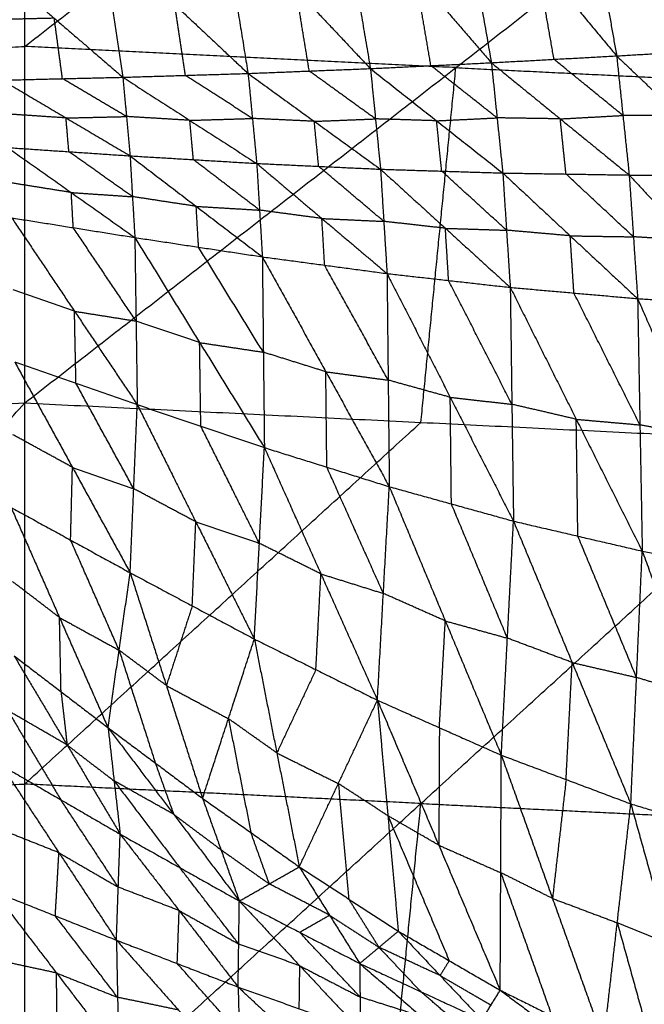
# Model space of a CAD drawing. Header units: millimetres. Extents: x -106 to 110, y -96 to 120.
# Tile 839 of 1020: x 1.77 to 7.52, y 80.83 to 89.89. Entities that reach past the tile are written whole.
import ezdxf

# ---------------------------------------------------------------- set-up
doc = ezdxf.new("R2010")
doc.units = ezdxf.units.MM
doc.header["$MEASUREMENT"] = 0
doc.layers.add('Default', color=7, linetype='Continuous', true_color=0x000000)

msp = doc.modelspace()

# ---------------------------------------------------------------- linework, layer by layer
at = {"layer": 'Default'}
for points in [[(-5.4741, 86.0047, 4.6759), (-1.8274, 89.4659, 5.1322), (1.8192, 92.927, 5.5886)], [(1.8192, 86.363, 4.6759), (1.8192, 89.645, 5.1322), (1.8192, 92.927, 5.5886)], [(1.8192, 89.645, 5.1322), (3.8033, 91.1885, 5.3604), (5.7875, 92.7321, 5.5886)], [(1.8192, 86.363, 4.6759), (5.7875, 89.4501, 5.1322), (9.7558, 92.5371, 5.5886)], [(6.9196, 91.5361, 0.6027), (7.0934, 90.5473, -0.034), (7.2672, 89.5585, -0.6708)], [(6.9196, 91.5361, 0.6027), (7.6089, 90.5774, -0.0909), (8.2982, 89.6187, -0.7845)], [(5.7935, 91.3289, 0.6681), (5.9538, 90.4123, 0.0781), (6.1141, 89.4956, -0.5119)], [(5.7935, 91.3289, 0.6681), (6.5303, 90.4437, -0.0013), (7.2672, 89.5585, -0.6708)], [(4.7154, 91.1154, 0.7458), (4.8583, 90.2785, 0.2063), (5.0012, 89.4416, -0.3332)], [(4.7154, 91.1154, 0.7458), (5.4148, 90.3055, 0.117), (6.1141, 89.4956, -0.5119)], [(3.6305, 90.8929, 0.8354), (3.7527, 90.1448, 0.3506), (3.8749, 89.3968, -0.1341)], [(3.6305, 90.8929, 0.8354), (4.3159, 90.1673, 0.2511), (5.0012, 89.4416, -0.3332)], [(2.5246, 90.6647, 0.9343), (2.6236, 90.0132, 0.5074), (2.7226, 89.3618, 0.0805)], [(2.5246, 90.6647, 0.9343), (3.1998, 90.0307, 0.4001), (3.8749, 89.3968, -0.1341)], [(1.4599, 90.4482, 1.0329), (2.0913, 89.905, 0.5567), (2.7226, 89.3618, 0.0805)], [(6.6906, 89.5271, -0.5913), (6.6105, 89.9854, -0.2963), (6.5303, 90.4437, -0.0013)], [(5.5577, 89.4686, -0.4226), (5.4862, 89.8871, -0.1528), (5.4148, 90.3055, 0.117)], [(4.4381, 89.4192, -0.2337), (4.377, 89.7932, 0.0087), (4.3159, 90.1673, 0.2511)], [(3.2988, 89.3793, -0.0268), (3.2493, 89.705, 0.1866), (3.1998, 90.0307, 0.4001)], [(2.0913, 89.905, 0.5567), (1.8132, 89.8984, 0.6091), (1.5352, 89.8918, 0.6616)], [(2.1666, 89.3486, 0.1854), (2.1289, 89.6268, 0.371), (2.0913, 89.905, 0.5567)], [(-1.8274, 89.4659, 5.1322), (-0.0041, 89.5554, 5.1322), (1.8192, 89.645, 5.1322)], [(5.7875, 89.4501, 5.1322), (3.8033, 89.5475, 5.1322), (1.8192, 89.645, 5.1322)], [(7.2672, 89.5585, -0.6708), (7.7827, 89.5886, -0.7276), (8.2982, 89.6187, -0.7845)], [(5.0012, 89.4416, -0.3332), (5.5577, 89.4686, -0.4226), (6.1141, 89.4956, -0.5119)], [(6.1141, 89.4956, -0.5119), (6.6906, 89.5271, -0.5913), (7.2672, 89.5585, -0.6708)], [(6.1141, 89.4956, -0.5119), (6.1667, 88.9878, -0.6835), (6.2192, 88.48, -0.8551)], [(6.1141, 89.4956, -0.5119), (6.7484, 88.9786, -0.7762), (7.3827, 88.4615, -1.0404)], [(7.3249, 89.01, -0.8556), (7.0078, 89.2686, -0.7235), (6.6906, 89.5271, -0.5913)], [(7.2672, 89.5585, -0.6708), (7.3249, 89.01, -0.8556), (7.3827, 88.4615, -1.0404)], [(7.2672, 89.5585, -0.6708), (7.8438, 89.0094, -0.9224), (8.4205, 88.4602, -1.1741)], [(2.7226, 89.3618, 0.0805), (3.2988, 89.3793, -0.0268), (3.8749, 89.3968, -0.1341)], [(3.8749, 89.3968, -0.1341), (4.4381, 89.4192, -0.2337), (5.0012, 89.4416, -0.3332)], [(3.8749, 89.3968, -0.1341), (3.9148, 88.9824, -0.2755), (3.9547, 88.5681, -0.4169)], [(3.8749, 89.3968, -0.1341), (4.4845, 88.9559, -0.3908), (5.0941, 88.5151, -0.6475)], [(5.0477, 88.9784, -0.4904), (4.7429, 89.1988, -0.362), (4.4381, 89.4192, -0.2337)], [(5.0012, 89.4416, -0.3332), (5.0477, 88.9784, -0.4904), (5.0941, 88.5151, -0.6475)], [(5.0012, 89.4416, -0.3332), (5.6102, 88.9608, -0.5941), (6.2192, 88.48, -0.8551)], [(5.4658, 86.1839, 4.6759), (5.6266, 87.817, 4.904), (5.7875, 89.4501, 5.1322)], [(6.1667, 88.9878, -0.6835), (5.8622, 89.2282, -0.553), (5.5577, 89.4686, -0.4226)], [(5.7875, 89.4501, 5.1322), (7.6108, 89.3605, 5.1322), (9.4341, 89.2709, 5.1322)], [(1.6105, 89.3354, 0.2904), (2.1666, 89.3486, 0.1854), (2.7226, 89.3618, 0.0805)], [(1.6105, 89.3354, 0.2904), (2.1996, 88.9868, 0.0608), (2.7887, 88.6382, -0.1688)], [(2.7557, 89, -0.0442), (2.4611, 89.1743, 0.0706), (2.1666, 89.3486, 0.1854)], [(2.7226, 89.3618, 0.0805), (2.7557, 89, -0.0442), (2.7887, 88.6382, -0.1688)], [(2.7226, 89.3618, 0.0805), (3.3387, 88.965, -0.1682), (3.9547, 88.5681, -0.4169)], [(3.9148, 88.9824, -0.2755), (3.6068, 89.1809, -0.1512), (3.2988, 89.3793, -0.0268)], [(2.1996, 88.9868, 0.0608), (1.9181, 89.0058, 0.1214), (1.6367, 89.0249, 0.182)], [(2.1996, 88.9868, 0.0608), (2.4776, 88.9934, 0.0083), (2.7557, 89, -0.0442)], [(2.2258, 88.6763, -0.0476), (2.2127, 88.8315, 0.0066), (2.1996, 88.9868, 0.0608)], [(3.3387, 88.965, -0.1682), (3.0472, 88.9825, -0.1062), (2.7557, 89, -0.0442)], [(3.3387, 88.965, -0.1682), (3.6267, 88.9737, -0.2219), (3.9148, 88.9824, -0.2755)], [(3.3717, 88.6032, -0.2929), (3.3552, 88.7841, -0.2305), (3.3387, 88.965, -0.1682)], [(4.4845, 88.9559, -0.3908), (4.1997, 88.9692, -0.3332), (3.9148, 88.9824, -0.2755)], [(4.4845, 88.9559, -0.3908), (4.7661, 88.9671, -0.4406), (5.0477, 88.9784, -0.4904)], [(4.5244, 88.5416, -0.5322), (4.5045, 88.7488, -0.4615), (4.4845, 88.9559, -0.3908)], [(5.6102, 88.9608, -0.5941), (5.329, 88.9696, -0.5423), (5.0477, 88.9784, -0.4904)], [(5.6102, 88.9608, -0.5941), (5.8884, 88.9743, -0.6388), (6.1667, 88.9878, -0.6835)], [(5.6567, 88.4976, -0.7513), (5.6334, 88.7292, -0.6727), (5.6102, 88.9608, -0.5941)], [(6.7484, 88.9786, -0.7762), (6.4575, 88.9832, -0.7298), (6.1667, 88.9878, -0.6835)], [(6.7484, 88.9786, -0.7762), (7.0367, 88.9943, -0.8159), (7.3249, 89.01, -0.8556)], [(6.801, 88.4708, -0.9477), (6.7747, 88.7247, -0.8619), (6.7484, 88.9786, -0.7762)], [(7.8438, 89.0094, -0.9224), (7.5844, 89.0097, -0.889), (7.3249, 89.01, -0.8556)], [(1.6628, 88.7143, 0.0736), (2.2258, 88.6763, -0.0476), (2.7887, 88.6382, -0.1688)], [(1.6628, 88.7143, 0.0736), (2.2478, 88.3003, -0.1221), (2.8328, 87.8863, -0.3177)], [(2.8107, 88.2622, -0.2433), (2.5183, 88.4692, -0.1454), (2.2258, 88.6763, -0.0476)], [(2.7887, 88.6382, -0.1688), (2.8107, 88.2622, -0.2433), (2.8328, 87.8863, -0.3177)], [(2.7887, 88.6382, -0.1688), (3.3717, 88.6032, -0.2929), (3.9547, 88.5681, -0.4169)], [(2.7887, 88.6382, -0.1688), (3.3975, 88.1733, -0.377), (4.0063, 87.7084, -0.5852)], [(3.9805, 88.1383, -0.5011), (3.6761, 88.3707, -0.397), (3.3717, 88.6032, -0.2929)], [(3.9547, 88.5681, -0.4169), (3.9805, 88.1383, -0.5011), (4.0063, 87.7084, -0.5852)], [(3.9547, 88.5681, -0.4169), (4.5244, 88.5416, -0.5322), (5.0941, 88.5151, -0.6475)], [(3.9547, 88.5681, -0.4169), (4.5543, 88.0612, -0.6254), (5.1538, 87.5544, -0.834)], [(5.124, 88.0347, -0.7407), (4.8242, 88.2882, -0.6365), (4.5244, 88.5416, -0.5322)], [(5.0941, 88.5151, -0.6475), (5.124, 88.0347, -0.7407), (5.1538, 87.5544, -0.834)], [(5.0941, 88.5151, -0.6475), (5.6567, 88.4976, -0.7513), (6.2192, 88.48, -0.8551)], [(5.0941, 88.5151, -0.6475), (5.691, 87.9709, -0.8528), (6.288, 87.4267, -1.0582)], [(6.2536, 87.9533, -0.9566), (5.9551, 88.2254, -0.8539), (5.6567, 88.4976, -0.7513)], [(6.2192, 88.48, -0.8551), (6.2536, 87.9533, -0.9566), (6.288, 87.4267, -1.0582)], [(6.2192, 88.48, -0.8551), (6.801, 88.4708, -0.9477), (7.3827, 88.4615, -1.0404)], [(6.2192, 88.48, -0.8551), (6.8397, 87.9017, -1.0569), (7.4602, 87.3235, -1.2587)], [(7.4215, 87.8925, -1.1496), (7.1112, 88.1816, -1.0486), (6.801, 88.4708, -0.9477)], [(7.3827, 88.4615, -1.0404), (7.4215, 87.8925, -1.1496), (7.4602, 87.3235, -1.2587)], [(7.3827, 88.4615, -1.0404), (7.9016, 88.4609, -1.1072), (8.4205, 88.4602, -1.1741)], [(7.3827, 88.4615, -1.0404), (7.9437, 87.8599, -1.2222), (8.5048, 87.2582, -1.404)], [(2.2478, 88.3003, -0.1221), (1.9645, 88.3456, -0.0567), (1.6813, 88.3909, 0.0087)], [(2.2663, 87.9769, -0.1869), (2.257, 88.1386, -0.1545), (2.2478, 88.3003, -0.1221)], [(2.2478, 88.3003, -0.1221), (2.5293, 88.2813, -0.1827), (2.8107, 88.2622, -0.2433)], [(3.3975, 88.1733, -0.377), (3.1041, 88.2178, -0.3101), (2.8107, 88.2622, -0.2433)], [(3.4195, 87.7974, -0.4515), (3.4085, 87.9853, -0.4142), (3.3975, 88.1733, -0.377)], [(3.3975, 88.1733, -0.377), (3.689, 88.1558, -0.439), (3.9805, 88.1383, -0.5011)], [(4.5543, 88.0612, -0.6254), (4.2674, 88.0998, -0.5632), (3.9805, 88.1383, -0.5011)], [(1.6997, 88.0674, -0.0561), (2.2663, 87.9769, -0.1869), (2.8328, 87.8863, -0.3177)], [(1.6997, 88.0674, -0.0561), (2.2774, 87.2073, -0.2021), (2.855, 86.3472, -0.3482)], [(4.58, 87.6314, -0.7096), (4.5672, 87.8463, -0.6675), (4.5543, 88.0612, -0.6254)], [(4.5543, 88.0612, -0.6254), (4.8391, 88.048, -0.6831), (5.124, 88.0347, -0.7407)], [(5.691, 87.9709, -0.8528), (5.4075, 88.0028, -0.7968), (5.124, 88.0347, -0.7407)], [(2.8439, 87.1167, -0.3329), (2.5551, 87.5468, -0.2599), (2.2663, 87.9769, -0.1869)], [(5.7209, 87.4905, -0.9461), (5.706, 87.7307, -0.8995), (5.691, 87.9709, -0.8528)], [(5.691, 87.9709, -0.8528), (5.9723, 87.9621, -0.9047), (6.2536, 87.9533, -0.9566)], [(6.8397, 87.9017, -1.0569), (6.5466, 87.9275, -1.0068), (6.2536, 87.9533, -0.9566)], [(2.8328, 87.8863, -0.3177), (2.8439, 87.1167, -0.3329), (2.855, 86.3472, -0.3482)], [(2.8328, 87.8863, -0.3177), (3.4195, 87.7974, -0.4515), (4.0063, 87.7084, -0.5852)], [(2.8328, 87.8863, -0.3177), (3.429, 86.9189, -0.467), (4.0252, 85.9514, -0.6163)], [(6.8741, 87.3751, -1.1585), (6.8569, 87.6384, -1.1077), (6.8397, 87.9017, -1.0569)], [(6.8397, 87.9017, -1.0569), (7.1306, 87.8971, -1.1032), (7.4215, 87.8925, -1.1496)], [(7.9437, 87.8599, -1.2222), (7.6826, 87.8762, -1.1859), (7.4215, 87.8925, -1.1496)], [(4.0157, 86.8299, -0.6008), (3.7176, 87.3137, -0.5261), (3.4195, 87.7974, -0.4515)], [(4.0063, 87.7084, -0.5852), (4.0157, 86.8299, -0.6008), (4.0252, 85.9514, -0.6163)], [(4.0063, 87.7084, -0.5852), (4.58, 87.6314, -0.7096), (5.1538, 87.5544, -0.834)], [(4.0063, 87.7084, -0.5852), (4.5905, 86.6501, -0.7251), (5.1748, 85.5918, -0.865)], [(5.1643, 86.5731, -0.8495), (4.8722, 87.1022, -0.7796), (4.58, 87.6314, -0.7096)], [(5.1538, 87.5544, -0.834), (5.1643, 86.5731, -0.8495), (5.1748, 85.5918, -0.865)], [(5.1538, 87.5544, -0.834), (5.7209, 87.4905, -0.9461), (6.288, 87.4267, -1.0582)], [(5.1538, 87.5544, -0.834), (5.7358, 86.4145, -0.9615), (6.3178, 85.2747, -1.0891)], [(6.3029, 86.3507, -1.0736), (6.0119, 86.9206, -1.0099), (5.7209, 87.4905, -0.9461)], [(2.2774, 87.2073, -0.2021), (1.9954, 87.3055, -0.1363), (1.7134, 87.4037, -0.0704)], [(6.288, 87.4267, -1.0582), (6.3029, 86.3507, -1.0736), (6.3178, 85.2747, -1.0891)], [(6.288, 87.4267, -1.0582), (6.8741, 87.3751, -1.1585), (7.4602, 87.3235, -1.2587)], [(6.288, 87.4267, -1.0582), (6.8954, 86.2125, -1.174), (7.5028, 84.9983, -1.2899)], [(7.4815, 86.1609, -1.2743), (7.1778, 86.768, -1.2164), (6.8741, 87.3751, -1.1585)], [(7.4602, 87.3235, -1.2587), (7.4815, 86.1609, -1.2743), (7.5028, 84.9983, -1.2899)], [(7.4602, 87.3235, -1.2587), (7.9825, 87.2908, -1.3314), (8.5048, 87.2582, -1.404)], [(7.4602, 87.3235, -1.2587), (8.0111, 86.0631, -1.3475), (8.562, 84.8028, -1.4363)], [(2.2911, 86.5436, -0.2164), (2.2842, 86.8755, -0.2093), (2.2774, 87.2073, -0.2021)], [(2.2774, 87.2073, -0.2021), (2.5606, 87.162, -0.2675), (2.8439, 87.1167, -0.3329)], [(3.429, 86.9189, -0.467), (3.1364, 87.0178, -0.4), (2.8439, 87.1167, -0.3329)], [(3.4401, 86.1493, -0.4822), (3.4345, 86.5341, -0.4746), (3.429, 86.9189, -0.467)], [(3.429, 86.9189, -0.467), (3.7223, 86.8744, -0.5339), (4.0157, 86.8299, -0.6008)], [(4.5905, 86.6501, -0.7251), (4.3031, 86.74, -0.663), (4.0157, 86.8299, -0.6008)], [(1.7271, 86.74, -0.0847), (2.2585, 85.7697, -0.0121), (2.7899, 84.7994, 0.0606)], [(1.7271, 86.74, -0.0847), (2.2911, 86.5436, -0.2164), (2.855, 86.3472, -0.3482)], [(4.6, 85.7716, -0.7407), (4.5953, 86.2109, -0.7329), (4.5905, 86.6501, -0.7251)], [(4.5905, 86.6501, -0.7251), (4.8774, 86.6116, -0.7873), (5.1643, 86.5731, -0.8495)], [(2.8224, 85.5733, -0.1438), (2.5567, 86.0584, -0.1801), (2.2911, 86.5436, -0.2164)], [(5.7358, 86.4145, -0.9615), (5.4501, 86.4938, -0.9055), (5.1643, 86.5731, -0.8495)], [(5.7463, 85.4332, -0.9771), (5.7411, 85.9239, -0.9693), (5.7358, 86.4145, -0.9615)], [(5.7358, 86.4145, -0.9615), (6.0193, 86.3826, -1.0176), (6.3029, 86.3507, -1.0736)], [(-5.4741, 86.0047, 4.6759), (-1.8274, 86.1839, 4.6759), (1.8192, 86.363, 4.6759)], [(-4.7861, 79.0198, 4.1879), (-1.4835, 82.6914, 4.4319), (1.8192, 86.363, 4.6759)], [(1.8192, 79.3443, 4.1879), (1.8192, 82.8536, 4.4319), (1.8192, 86.363, 4.6759)], [(1.8192, 86.363, 4.6759), (5.4658, 86.1839, 4.6759), (9.1124, 86.0047, 4.6759)], [(2.7899, 84.7994, 0.0606), (2.8224, 85.5733, -0.1438), (2.855, 86.3472, -0.3482)], [(2.855, 86.3472, -0.3482), (3.3938, 85.268, -0.248), (3.9327, 84.1888, -0.1478)], [(2.855, 86.3472, -0.3482), (3.4401, 86.1493, -0.4822), (4.0252, 85.9514, -0.6163)], [(6.8954, 86.2125, -1.174), (6.5991, 86.2816, -1.1238), (6.3029, 86.3507, -1.0736)], [(1.8192, 82.8536, 4.4319), (3.6425, 84.5187, 4.5539), (5.4658, 86.1839, 4.6759)], [(3.9789, 85.0701, -0.382), (3.7095, 85.6097, -0.4321), (3.4401, 86.1493, -0.4822)], [(6.9103, 85.1365, -1.1895), (6.9028, 85.6745, -1.1818), (6.8954, 86.2125, -1.174)], [(6.8954, 86.2125, -1.174), (7.1884, 86.1867, -1.2242), (7.4815, 86.1609, -1.2743)], [(8.0111, 86.0631, -1.3475), (7.7463, 86.112, -1.3109), (7.4815, 86.1609, -1.2743)], [(2.2585, 85.7697, -0.0121), (1.9843, 85.9201, 0.0398), (1.7101, 86.0706, 0.0918)], [(1.8192, 79.3443, 4.1879), (5.4658, 82.6745, 4.4319), (9.1124, 86.0047, 4.6759)], [(3.9327, 84.1888, -0.1478), (3.9789, 85.0701, -0.382), (4.0252, 85.9514, -0.6163)], [(4.0252, 85.9514, -0.6163), (4.5454, 84.7885, -0.4775), (5.0656, 83.6255, -0.3386)], [(4.0252, 85.9514, -0.6163), (4.6, 85.7716, -0.7407), (5.1748, 85.5918, -0.865)], [(2.2415, 85.1002, 0.1644), (2.25, 85.435, 0.0762), (2.2585, 85.7697, -0.0121)], [(2.2585, 85.7697, -0.0121), (2.5405, 85.6715, -0.0779), (2.8224, 85.5733, -0.1438)], [(5.1202, 84.6087, -0.6018), (4.8601, 85.1901, -0.6712), (4.6, 85.7716, -0.7407)], [(5.0656, 83.6255, -0.3386), (5.1202, 84.6087, -0.6018), (5.1748, 85.5918, -0.865)], [(5.1748, 85.5918, -0.865), (5.6903, 84.3556, -0.687), (6.2057, 83.1195, -0.5089)], [(5.1748, 85.5918, -0.865), (5.7463, 85.4332, -0.9771), (6.3178, 85.2747, -1.0891)], [(3.3938, 85.268, -0.248), (3.1081, 85.4206, -0.1959), (2.8224, 85.5733, -0.1438)], [(6.2618, 84.1971, -0.799), (6.004, 84.8151, -0.888), (5.7463, 85.4332, -0.9771)], [(1.6931, 85.4011, 0.2683), (2.1395, 84.387, 0.6123), (2.586, 83.3728, 0.9564)], [(1.6931, 85.4011, 0.2683), (2.2415, 85.1002, 0.1644), (2.7899, 84.7994, 0.0606)], [(3.3613, 84.4941, -0.0436), (3.3776, 84.8811, -0.1458), (3.3938, 85.268, -0.248)], [(3.3938, 85.268, -0.248), (3.6864, 85.1691, -0.315), (3.9789, 85.0701, -0.382)], [(6.2057, 83.1195, -0.5089), (6.2618, 84.1971, -0.799), (6.3178, 85.2747, -1.0891)], [(6.3178, 85.2747, -1.0891), (6.8578, 83.9729, -0.8746), (7.3978, 82.6711, -0.6602)], [(6.3178, 85.2747, -1.0891), (6.9103, 85.1365, -1.1895), (7.5028, 84.9983, -1.2899)], [(7.4503, 83.8347, -0.975), (7.1803, 84.4856, -1.0823), (6.9103, 85.1365, -1.1895)], [(2.6879, 84.0861, 0.5085), (2.4647, 84.5932, 0.3364), (2.2415, 85.1002, 0.1644)], [(4.5454, 84.7885, -0.4775), (4.2622, 84.9293, -0.4298), (3.9789, 85.0701, -0.382)], [(7.3978, 82.6711, -0.6602), (7.4503, 83.8347, -0.975), (7.5028, 84.9983, -1.2899)], [(7.5028, 84.9983, -1.2899), (7.988, 83.6728, -1.0298), (8.4733, 82.3473, -0.7698)], [(7.5028, 84.9983, -1.2899), (8.0324, 84.9006, -1.3631), (8.562, 84.8028, -1.4363)], [(2.586, 83.3728, 0.9564), (2.6879, 84.0861, 0.5085), (2.7899, 84.7994, 0.0606)], [(2.7899, 84.7994, 0.0606), (3.123, 83.7607, 0.4763), (3.4561, 82.722, 0.892)], [(2.7899, 84.7994, 0.0606), (3.3613, 84.4941, -0.0436), (3.9327, 84.1888, -0.1478)], [(4.4992, 83.9072, -0.2432), (4.5223, 84.3478, -0.3603), (4.5454, 84.7885, -0.4775)], [(4.5454, 84.7885, -0.4775), (4.8328, 84.6986, -0.5396), (5.1202, 84.6087, -0.6018)], [(2.1395, 84.387, 0.6123), (1.9233, 84.5525, 0.6301), (1.707, 84.7181, 0.6478)], [(5.6903, 84.3556, -0.687), (5.4052, 84.4821, -0.6444), (5.1202, 84.6087, -0.6018)], [(3.3613, 84.4941, -0.0436), (3.2421, 84.1274, 0.2164), (3.123, 83.7607, 0.4763)], [(2.1535, 83.704, 0.9919), (2.1465, 84.0455, 0.8021), (2.1395, 84.387, 0.6123)], [(2.1395, 84.387, 0.6123), (2.4137, 84.2365, 0.5604), (2.6879, 84.0861, 0.5085)], [(5.6357, 83.3725, -0.4238), (5.663, 83.8641, -0.5554), (5.6903, 84.3556, -0.687)], [(5.6903, 84.3556, -0.687), (5.976, 84.2764, -0.743), (6.2618, 84.1971, -0.799)], [(3.4561, 82.722, 0.892), (3.6944, 83.4554, 0.3721), (3.9327, 84.1888, -0.1478)], [(3.9327, 84.1888, -0.1478), (4.1395, 83.1401, 0.3434), (4.3462, 82.0913, 0.8347)], [(3.9327, 84.1888, -0.1478), (4.4992, 83.9072, -0.2432), (5.0656, 83.6255, -0.3386)], [(6.8578, 83.9729, -0.8746), (6.5598, 84.085, -0.8368), (6.2618, 84.1971, -0.799)], [(2.6879, 84.0861, 0.5085), (2.8545, 83.5668, 0.7163), (3.0211, 83.0474, 0.9242)], [(3.123, 83.7607, 0.4763), (2.9055, 83.9234, 0.4924), (2.6879, 84.0861, 0.5085)], [(1.7209, 84.0351, 1.0274), (2.1535, 83.704, 0.9919), (2.586, 83.3728, 0.9564)], [(1.7209, 84.0351, 1.0274), (2.2093, 83.2138, 0.5363), (2.6977, 82.3924, 0.0453)], [(6.8018, 82.8953, -0.5845), (6.8298, 83.4341, -0.7296), (6.8578, 83.9729, -0.8746)], [(6.8578, 83.9729, -0.8746), (7.154, 83.9038, -0.9248), (7.4503, 83.8347, -0.975)], [(4.4992, 83.9072, -0.2432), (4.3193, 83.5236, 0.0501), (4.1395, 83.1401, 0.3434)], [(7.988, 83.6728, -1.0298), (7.7192, 83.7537, -1.0024), (7.4503, 83.8347, -0.975)], [(2.1535, 83.704, 0.9919), (2.1814, 83.4589, 0.7641), (2.2093, 83.2138, 0.5363)], [(3.123, 83.7607, 0.4763), (3.4087, 83.608, 0.4242), (3.6944, 83.4554, 0.3721)], [(4.3462, 82.0913, 0.8347), (4.7059, 82.8584, 0.248), (5.0656, 83.6255, -0.3386)], [(5.0656, 83.6255, -0.3386), (5.1615, 82.5621, 0.2233), (5.2574, 81.4988, 0.7852)], [(5.0656, 83.6255, -0.3386), (5.6306, 82.2905, 0.2026), (6.1955, 80.9555, 0.7437)], [(5.0656, 83.6255, -0.3386), (5.6357, 83.3725, -0.4238), (6.2057, 83.1195, -0.5089)], [(1.6629, 83.5307, 0.4975), (1.9071, 83.12, 0.252), (2.1513, 82.7093, 0.0065)], [(2.2093, 83.2138, 0.5363), (1.9361, 83.3722, 0.5169), (1.6629, 83.5307, 0.4975)], [(3.6944, 83.4554, 0.3721), (3.7978, 82.931, 0.6177), (3.9012, 82.4067, 0.8633)], [(4.1395, 83.1401, 0.3434), (3.9169, 83.2978, 0.3578), (3.6944, 83.4554, 0.3721)], [(2.586, 83.3728, 0.9564), (2.6419, 82.8826, 0.5008), (2.6977, 82.3924, 0.0453)], [(2.586, 83.3728, 0.9564), (3.0211, 83.0474, 0.9242), (3.4561, 82.722, 0.892)], [(2.586, 83.3728, 0.9564), (3.1903, 82.5747, 0.5432), (3.7946, 81.7766, 0.1301)], [(5.6357, 83.3725, -0.4238), (5.6331, 82.8315, -0.1106), (5.6306, 82.2905, 0.2026)], [(2.2093, 83.2138, 0.5363), (2.4256, 83.0482, 0.5186), (2.6419, 82.8826, 0.5008)], [(4.1395, 83.1401, 0.3434), (4.4227, 82.9993, 0.2957), (4.7059, 82.8584, 0.248)], [(3.0211, 83.0474, 0.9242), (3.1057, 82.811, 0.7337), (3.1903, 82.5747, 0.5432)], [(6.1955, 80.9555, 0.7437), (6.2006, 82.0375, 0.1174), (6.2057, 83.1195, -0.5089)], [(6.2057, 83.1195, -0.5089), (6.6768, 81.8004, 0.101), (7.1478, 80.4814, 0.7109)], [(6.2057, 83.1195, -0.5089), (6.8018, 82.8953, -0.5845), (7.3978, 82.6711, -0.6602)], [(1.6049, 83.0262, -0.0323), (2.1341, 82.2212, -0.2681), (2.6634, 81.4163, -0.5038)], [(1.6049, 83.0262, -0.0323), (2.1513, 82.7093, 0.0065), (2.6977, 82.3924, 0.0453)], [(2.6419, 82.8826, 0.5008), (2.944, 82.4835, 0.2943), (3.2461, 82.0845, 0.0877)], [(3.1903, 82.5747, 0.5432), (2.9161, 82.7286, 0.522), (2.6419, 82.8826, 0.5008)], [(6.8018, 82.8953, -0.5845), (6.7393, 82.3479, -0.2418), (6.6768, 81.8004, 0.101)], [(-1.4835, 82.6914, 4.4319), (0.1678, 82.7725, 4.4319), (1.8192, 82.8536, 4.4319)], [(5.4658, 82.6745, 4.4319), (3.6425, 82.7641, 4.4319), (1.8192, 82.8536, 4.4319)], [(4.7059, 82.8584, 0.248), (4.7539, 82.3267, 0.529), (4.8018, 81.7951, 0.8099)], [(5.1615, 82.5621, 0.2233), (4.9337, 82.7103, 0.2357), (4.7059, 82.8584, 0.248)], [(2.6805, 81.9044, -0.2293), (2.4159, 82.3068, -0.1114), (2.1513, 82.7093, 0.0065)], [(3.4561, 82.722, 0.892), (3.6253, 82.2493, 0.511), (3.7946, 81.7766, 0.1301)], [(3.4561, 82.722, 0.892), (3.9012, 82.4067, 0.8633), (4.3462, 82.0913, 0.8347)], [(5.1218, 79.182, 4.1879), (5.2938, 80.9283, 4.3099), (5.4658, 82.6745, 4.4319)], [(5.4658, 82.6745, 4.4319), (7.1171, 82.5934, 4.4319), (8.7684, 82.5123, 4.4319)], [(7.1478, 80.4814, 0.7109), (7.2728, 81.5762, 0.0254), (7.3978, 82.6711, -0.6602)], [(7.3978, 82.6711, -0.6602), (7.7572, 81.3784, 0.0133), (8.1166, 80.0858, 0.6867)], [(7.3978, 82.6711, -0.6602), (7.9356, 82.5092, -0.715), (8.4733, 82.3473, -0.7698)], [(3.1903, 82.5747, 0.5432), (3.4078, 82.412, 0.5271), (3.6253, 82.2493, 0.511)], [(5.1615, 82.5621, 0.2233), (5.444, 81.8946, 0.4939), (5.7264, 81.2272, 0.7644)], [(5.6306, 82.2905, 0.2026), (5.396, 82.4263, 0.2129), (5.1615, 82.5621, 0.2233)], [(2.1341, 82.2212, -0.2681), (1.853, 82.3331, -0.3122), (1.5718, 82.4449, -0.3562)], [(2.6634, 81.4163, -0.5038), (2.6805, 81.9044, -0.2293), (2.6977, 82.3924, 0.0453)], [(2.6977, 82.3924, 0.0453), (3.2406, 81.6885, -0.1384), (3.7835, 80.9846, -0.3221)], [(2.6977, 82.3924, 0.0453), (3.2461, 82.0845, 0.0877), (3.7946, 81.7766, 0.1301)], [(4.0704, 81.9339, 0.4824), (3.9858, 82.1703, 0.6728), (3.9012, 82.4067, 0.8633)], [(3.6253, 82.2493, 0.511), (3.8479, 82.0916, 0.4967), (4.0704, 81.9339, 0.4824)], [(5.6306, 82.2905, 0.2026), (5.9156, 82.164, 0.16), (6.2006, 82.0375, 0.1174)], [(2.101, 81.64, -0.592), (2.1176, 81.9306, -0.43), (2.1341, 82.2212, -0.2681)], [(2.1341, 82.2212, -0.2681), (2.4073, 82.0628, -0.2487), (2.6805, 81.9044, -0.2293)], [(3.7891, 81.3806, -0.096), (3.5176, 81.7325, -0.0042), (3.2461, 82.0845, 0.0877)], [(3.7946, 81.7766, 0.1301), (4.0704, 81.9339, 0.4824), (4.3462, 82.0913, 0.8347)], [(4.3462, 82.0913, 0.8347), (4.6245, 81.6463, 0.5271), (4.9028, 81.2013, 0.2195)], [(4.3462, 82.0913, 0.8347), (4.8018, 81.7951, 0.8099), (5.2574, 81.4988, 0.7852)], [(6.2006, 82.0375, 0.1174), (6.4361, 81.378, 0.4224), (6.6716, 80.7185, 0.7273)], [(6.6768, 81.8004, 0.101), (6.4387, 81.919, 0.1092), (6.2006, 82.0375, 0.1174)], [(3.2406, 81.6885, -0.1384), (2.9606, 81.7964, -0.1838), (2.6805, 81.9044, -0.2293)], [(4.6245, 81.6463, 0.5271), (4.3475, 81.7901, 0.5047), (4.0704, 81.9339, 0.4824)], [(1.5387, 81.8636, -0.6801), (2.101, 81.64, -0.592), (2.6634, 81.4163, -0.5038)], [(1.5387, 81.8636, -0.6801), (2.1116, 81.1139, -0.694), (2.6844, 80.3641, -0.7078)], [(5.0801, 81.35, 0.5023), (4.941, 81.5725, 0.6561), (4.8018, 81.7951, 0.8099)], [(6.6768, 81.8004, 0.101), (6.9748, 81.6883, 0.0632), (7.2728, 81.5762, 0.0254)], [(3.2234, 81.2005, -0.413), (3.232, 81.4445, -0.2757), (3.2406, 81.6885, -0.1384)], [(3.2406, 81.6885, -0.1384), (3.5148, 81.5345, -0.1172), (3.7891, 81.3806, -0.096)], [(3.7835, 80.9846, -0.3221), (3.7891, 81.3806, -0.096), (3.7946, 81.7766, 0.1301)], [(3.7946, 81.7766, 0.1301), (4.3487, 81.4889, 0.1748), (4.9028, 81.2013, 0.2195)], [(3.7946, 81.7766, 0.1301), (4.3514, 81.1805, -0.0049), (4.9082, 80.5844, -0.1398)], [(2.6739, 80.8902, -0.6058), (2.3875, 81.2651, -0.5989), (2.101, 81.64, -0.592)], [(4.3487, 81.4889, 0.1748), (4.4866, 81.5676, 0.3509), (4.6245, 81.6463, 0.5271)], [(4.6245, 81.6463, 0.5271), (4.8523, 81.4982, 0.5147), (5.0801, 81.35, 0.5023)], [(7.2728, 81.5762, 0.0254), (7.4525, 80.9299, 0.3621), (7.6322, 80.2836, 0.6988)], [(7.7572, 81.3784, 0.0133), (7.515, 81.4773, 0.0193), (7.2728, 81.5762, 0.0254)], [(2.6634, 81.4163, -0.5038), (2.6739, 80.8902, -0.6058), (2.6844, 80.3641, -0.7078)], [(2.6634, 81.4163, -0.5038), (3.2234, 81.2005, -0.413), (3.7835, 80.9846, -0.3221)], [(2.6634, 81.4163, -0.5038), (3.2345, 80.7729, -0.4953), (3.8056, 80.1296, -0.4868)], [(4.9055, 80.8928, 0.0399), (4.6271, 81.1909, 0.1073), (4.3487, 81.4889, 0.1748)], [(4.9028, 81.2013, 0.2195), (5.0801, 81.35, 0.5023), (5.2574, 81.4988, 0.7852)], [(5.2574, 81.4988, 0.7852), (5.6422, 81.0905, 0.5467), (6.0269, 80.6821, 0.3082)], [(5.2574, 81.4988, 0.7852), (5.7264, 81.2272, 0.7644), (6.1955, 80.9555, 0.7437)], [(4.3514, 81.1805, -0.0049), (4.0702, 81.2805, -0.0504), (3.7891, 81.3806, -0.096)], [(5.0801, 81.35, 0.5023), (5.2725, 81.1459, 0.3831), (5.4648, 80.9417, 0.2639)], [(5.6422, 81.0905, 0.5467), (5.3611, 81.2202, 0.5245), (5.0801, 81.35, 0.5023)], [(2.1116, 81.1139, -0.694), (1.8291, 81.1751, -0.7482), (1.5467, 81.2363, -0.8024)], [(3.7946, 80.5571, -0.4045), (3.509, 80.8788, -0.4087), (3.2234, 81.2005, -0.413)], [(4.3458, 80.7845, -0.2309), (4.3486, 80.9825, -0.1179), (4.3514, 81.1805, -0.0049)], [(4.3514, 81.1805, -0.0049), (4.6284, 81.0367, 0.0175), (4.9055, 80.8928, 0.0399)], [(4.9028, 81.2013, 0.2195), (4.9055, 80.8928, 0.0399), (4.9082, 80.5844, -0.1398)], [(4.9028, 81.2013, 0.2195), (5.4648, 80.9417, 0.2639), (6.0269, 80.6821, 0.3082)], [(4.9028, 81.2013, 0.2195), (5.4691, 80.7146, 0.1269), (6.0354, 80.2279, 0.0344)], [(5.7264, 81.2272, 0.7644), (5.6843, 81.1588, 0.6556), (5.6422, 81.0905, 0.5467)], [(2.1196, 80.4865, -0.8162), (2.1156, 80.8002, -0.7551), (2.1116, 81.1139, -0.694)], [(2.1116, 81.1139, -0.694), (2.3927, 81.002, -0.6499), (2.6739, 80.8902, -0.6058)], [(5.6422, 81.0905, 0.5467), (5.8767, 80.9546, 0.5363), (6.1112, 80.8188, 0.526)], [(3.7835, 80.9846, -0.3221), (3.7946, 80.5571, -0.4045), (3.8056, 80.1296, -0.4868)], [(3.7835, 80.9846, -0.3221), (4.3458, 80.7845, -0.2309), (4.9082, 80.5844, -0.1398)], [(3.7835, 80.9846, -0.3221), (4.3561, 80.4497, -0.2949), (4.9286, 79.9149, -0.2676)], [(3.2345, 80.7729, -0.4953), (2.9542, 80.8316, -0.5506), (2.6739, 80.8902, -0.6058)], [(5.4691, 80.7146, 0.1269), (5.1873, 80.8037, 0.0834), (4.9055, 80.8928, 0.0399)], [(6.0311, 80.455, 0.1713), (5.748, 80.6984, 0.2176), (5.4648, 80.9417, 0.2639)], [(6.0269, 80.6821, 0.3082), (6.1112, 80.8188, 0.526), (6.1955, 80.9555, 0.7437)], [(6.1955, 80.9555, 0.7437), (6.6716, 80.7185, 0.7273), (7.1478, 80.4814, 0.7109)], [(6.1955, 80.9555, 0.7437), (6.6755, 80.5975, 0.5676), (7.1555, 80.2395, 0.3915)]]:
    msp.add_open_spline(points, degree=2, dxfattribs=at)

doc.saveas('drawing.dxf')
